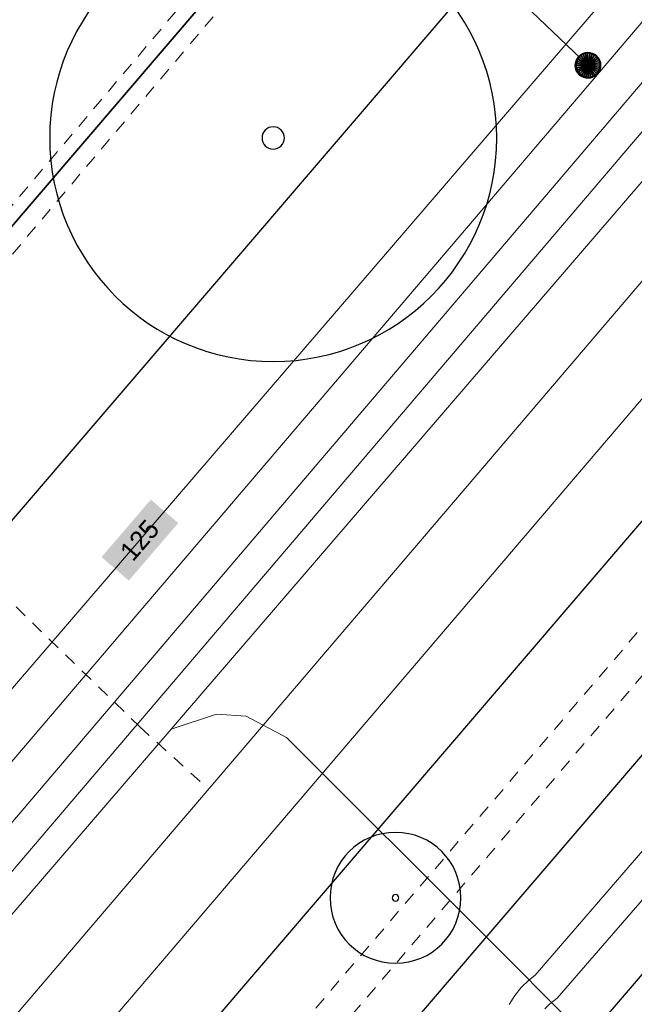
# Model space of a CAD drawing. Header units: metres. Extents: x 2695560 to 2696939, y 1260491 to 1262050.
# Tile 443 of 656: x 2696003 to 2696013, y 1261012 to 1261027. Entities that reach past the tile are written whole.
import ezdxf

# ---------------------------------------------------------------- set-up
doc = ezdxf.new("R2010")
doc.units = ezdxf.units.M
doc.linetypes.add('AUSGEZOGEN', pattern=[0])
doc.linetypes.add('VERDECKT2_S2', pattern=[0.36, 0.2, -0.16])
for name, color, linetype in [('XR$1$AV_Linien (BB)', 7, 'AUSGEZOGEN'), ('XR$1$GA_LK_Absperrarmatur', 32, 'AUSGEZOGEN'), ('XR$1$GR_Baum', 94, 'AUSGEZOGEN'), ('XR$1$Liegenschaftsgrenzen', 7, 'AUSGEZOGEN'), ('XR$1$PFGA', 255, 'AUSGEZOGEN')]:
    doc.layers.add(name, color=color, linetype=linetype)
for name, color, linetype, lineweight in [('XR$2$ABW-Linie-R-ungenau', 4, 'VERDECKT2_S2', 18), ('XR$2$ABW-LinieFlaeche-R-genau', 4, 'AUSGEZOGEN', 18), ('XR$2$ELE-LinieFlaeche-genau', 1, 'AUSGEZOGEN', 18), ('XR$2$ELE-LinieFlaeche-ungenau', 1, 'VERDECKT2_S2', 18), ('XR$2$GAS-Linie-genau', 12, 'AUSGEZOGEN', 18), ('XR$2$GAS-Punkt', 12, 'AUSGEZOGEN', 18), ('XR$2$KOM-Linie-U-genau', 91, 'AUSGEZOGEN', 18), ('XR$2$WAS-Linie-genau', 5, 'AUSGEZOGEN', 18), ('XR$2$WAS-LinieFlaeche-genau', 5, 'AUSGEZOGEN', 18), ('XR$2$WEI-Text', 59, 'AUSGEZOGEN', 18)]:
    doc.layers.add(name, color=color, linetype=linetype, lineweight=lineweight)
doc.styles.add('TXT', font='txt')

# ---------------------------------------------------------------- blocks, each defined once
blk = doc.blocks.new('COMPLEXOBJECT_665')
at = {"layer": 'XR$1$AV_Linien (BB)', "color": 7, "linetype": 'AUSGEZOGEN', "transparency": 33554687}
blk.add_lwpolyline([(6079.554, 11098.719), (6035.234, 11047.035), (5995.085, 11000.172)], dxfattribs=at)
blk = doc.blocks.new('COMPLEXOBJECT_667')
at = {"layer": 'XR$1$AV_Linien (BB)', "color": 7, "linetype": 'AUSGEZOGEN', "transparency": 33554687}
blk.add_line((5990.212, 11006.042), (6026.587, 11048.476), dxfattribs=at)
blk = doc.blocks.new('WBGR1')
at = {"color": 94, "transparency": 33554687}
for radius, start, end in [(1, 90, 270), (1, 270, 90), (0.05, 90, 270), (0.05, 270, 90)]:
    blk.add_arc((0, 0), radius, start, end, dxfattribs=at)
blk = doc.blocks.new('BGA2012')
at = {"layer": 'XR$1$PFGA', "transparency": 33554687}
blk.add_hatch(color=7, dxfattribs=at).paths.add_polyline_path([(0.354, -0.354), (0.417, -0.275), (0.464, -0.185), (0.492, -0.088), (0.5, 0.013), (0.487, 0.113), (0.454, 0.209), (0.403, 0.296), (0.335, 0.371), (0.254, 0.431), (0.162, 0.473), (0.063, 0.496), (-0.038, 0.499), (-0.138, 0.481), (-0.231, 0.443), (-0.316, 0.388), (-0.388, 0.316), (-0.443, 0.231), (-0.481, 0.138), (-0.499, 0.038), (-0.496, -0.063), (-0.473, -0.162), (-0.431, -0.254), (-0.371, -0.335), (-0.296, -0.403), (-0.209, -0.454), (-0.113, -0.487), (-0.013, -0.5), (0.088, -0.492), (0.185, -0.464), (0.275, -0.417)])
at = {"color": 32, "transparency": 33554687}
blk.add_line((0.354, 0.354), (-0.354, -0.354), dxfattribs=at)
for start, end in [(45, 225), (225, 45)]:
    blk.add_arc((0, 0), 0.5, start, end, dxfattribs=at)
blk = doc.blocks.new('GAS-ABSPERRORGAN')
at = {"layer": 'XR$2$GAS-Punkt', "linetype": 'AUSGEZOGEN', "lineweight": 25, "transparency": 33554687}
blk.add_line((0, 200, 2500), (0, -200, 2500), dxfattribs=at)
for points in [[(-111, 166, 2500), (0, 0, 2500), (-141, 141, 2500)], [(-111, 166), (0, 0), (-141, 141)], [(-111, 166, 2500), (-111, 166), (-141, 141), (-141, 141, 2500)], [(-77, 185, 2500), (0, 0, 2500), (-111, 166, 2500)], [(-77, 185), (0, 0), (-111, 166)], [(-77, 185, 2500), (-77, 185), (-111, 166), (-111, 166, 2500)], [(-39, 196, 2500), (0, 0, 2500), (-77, 185, 2500)], [(-39, 196), (0, 0), (-77, 185)], [(-39, 196, 2500), (-39, 196), (-77, 185), (-77, 185, 2500)], [(0, 200, 2500), (0, 0, 2500), (-39, 196, 2500)], [(0, 200), (0, 0), (-39, 196)], [(0, 200, 2500), (0, 200), (-39, 196), (-39, 196, 2500)], [(39, 196, 2500), (0, 0, 2500), (0, 200, 2500)], [(39, 196), (0, 0), (0, 200)], [(39, 196, 2500), (39, 196), (0, 200), (0, 200, 2500)], [(77, 185, 2500), (0, 0, 2500), (39, 196, 2500)], [(77, 185), (0, 0), (39, 196)], [(111, 166, 2500), (0, 0, 2500), (77, 185, 2500)], [(111, 166), (0, 0), (77, 185)], [(141, 141, 2500), (0, 0, 2500), (111, 166, 2500)], [(141, 141), (0, 0), (111, 166)], [(77, 185, 2500), (77, 185), (39, 196), (39, 196, 2500)], [(111, 166, 2500), (111, 166), (77, 185), (77, 185, 2500)], [(141, 141, 2500), (141, 141), (111, 166), (111, 166, 2500)], [(-196, 39, 2500), (0, 0, 2500), (-200, 0, 2500)], [(-196, 39), (0, 0), (-200, 0)], [(-196, 39, 2500), (-196, 39), (-200, 0), (-200, 0, 2500)], [(-200, 0, 2500), (0, 0, 2500), (-196, -39, 2500)], [(-200, 0), (0, 0), (-196, -39)], [(-185, 77, 2500), (0, 0, 2500), (-196, 39, 2500)], [(-185, 77), (0, 0), (-196, 39)], [(-185, 77, 2500), (-185, 77), (-196, 39), (-196, 39, 2500)], [(-196, -39, 2500), (0, 0, 2500), (-185, -77, 2500)], [(-196, -39), (0, 0), (-185, -77)], [(-166, 111, 2500), (0, 0, 2500), (-185, 77, 2500)], [(-166, 111), (0, 0), (-185, 77)], [(-166, 111, 2500), (-166, 111), (-185, 77), (-185, 77, 2500)], [(-185, -77, 2500), (0, 0, 2500), (-166, -111, 2500)], [(-185, -77), (0, 0), (-166, -111)], [(-141, 141, 2500), (0, 0, 2500), (-166, 111, 2500)], [(-141, 141), (0, 0), (-166, 111)], [(-141, 141, 2500), (-141, 141), (-166, 111), (-166, 111, 2500)], [(-166, -111, 2500), (0, 0, 2500), (-141, -141, 2500)], [(-166, -111), (0, 0), (-141, -141)], [(-141, -141, 2500), (0, 0, 2500), (-111, -166, 2500)], [(-141, -141), (0, 0), (-111, -166)], [(-111, -166, 2500), (0, 0, 2500), (-77, -185, 2500)], [(-111, -166), (0, 0), (-77, -185)], [(-77, -185, 2500), (0, 0, 2500), (-39, -196, 2500)], [(-77, -185), (0, 0), (-39, -196)], [(-39, -196, 2500), (0, 0, 2500), (0, -200, 2500)], [(-39, -196), (0, 0), (0, -200)], [(166, 111, 2500), (0, 0, 2500), (141, 141, 2500)], [(166, 111), (0, 0), (141, 141)], [(185, 77, 2500), (0, 0, 2500), (166, 111, 2500)], [(185, 77), (0, 0), (166, 111)], [(196, 39, 2500), (0, 0, 2500), (185, 77, 2500)], [(196, 39), (0, 0), (185, 77)], [(200, 0, 2500), (0, 0, 2500), (196, 39, 2500)], [(200, 0), (0, 0), (196, 39)], [(0, -200, 2500), (0, 0, 2500), (39, -196, 2500)], [(39, -196, 2500), (0, 0, 2500), (77, -185, 2500)], [(77, -185, 2500), (0, 0, 2500), (111, -166, 2500)], [(111, -166, 2500), (0, 0, 2500), (141, -141, 2500)], [(141, -141, 2500), (0, 0, 2500), (166, -111, 2500)], [(166, -111, 2500), (0, 0, 2500), (185, -77, 2500)], [(185, -77, 2500), (0, 0, 2500), (196, -39, 2500)], [(196, -39, 2500), (0, 0, 2500), (200, 0, 2500)], [(0, -200), (0, 0), (39, -196)], [(39, -196), (0, 0), (77, -185)], [(77, -185), (0, 0), (111, -166)], [(111, -166), (0, 0), (141, -141)], [(141, -141), (0, 0), (166, -111)], [(166, -111), (0, 0), (185, -77)], [(185, -77), (0, 0), (196, -39)], [(196, -39), (0, 0), (200, 0)], [(166, 111, 2500), (166, 111), (141, 141), (141, 141, 2500)], [(185, 77, 2500), (185, 77), (166, 111), (166, 111, 2500)], [(196, 39, 2500), (196, 39), (185, 77), (185, 77, 2500)], [(200, 0, 2500), (200, 0), (196, 39), (196, 39, 2500)], [(-200, 0, 2500), (-200, 0), (-196, -39), (-196, -39, 2500)], [(-196, -39, 2500), (-196, -39), (-185, -77), (-185, -77, 2500)], [(-185, -77, 2500), (-185, -77), (-166, -111), (-166, -111, 2500)], [(-166, -111, 2500), (-166, -111), (-141, -141), (-141, -141, 2500)], [(-141, -141, 2500), (-141, -141), (-111, -166), (-111, -166, 2500)], [(111, -166, 2500), (111, -166), (141, -141), (141, -141, 2500)], [(141, -141, 2500), (141, -141), (166, -111), (166, -111, 2500)], [(166, -111, 2500), (166, -111), (185, -77), (185, -77, 2500)], [(185, -77, 2500), (185, -77), (196, -39), (196, -39, 2500)], [(196, -39, 2500), (196, -39), (200, 0), (200, 0, 2500)], [(-111, -166, 2500), (-111, -166), (-77, -185), (-77, -185, 2500)], [(-77, -185, 2500), (-77, -185), (-39, -196), (-39, -196, 2500)], [(-39, -196, 2500), (-39, -196), (0, -200), (0, -200, 2500)], [(0, -200, 2500), (0, -200), (39, -196), (39, -196, 2500)], [(39, -196, 2500), (39, -196), (77, -185), (77, -185, 2500)], [(77, -185, 2500), (77, -185), (111, -166), (111, -166, 2500)]]:
    blk.add_3dface(points, dxfattribs=at)

msp = doc.modelspace()

# ---------------------------------------------------------------- hatches: boundary and pattern name
at = {"transparency": 33554687}
msp.add_hatch(color=7, dxfattribs=at).paths.add_polyline_path([(2696004.264, 1261018.896), (2696004.693, 1261018.527), (2696005.468, 1261019.43), (2696005.039, 1261019.799)])

# ---------------------------------------------------------------- linework, layer by layer
at = {"layer": 'XR$1$AV_Linien (BB)', "color": 7, "linetype": 'AUSGEZOGEN', "transparency": 33554687}
for p, q in [((2695989.07, 1261007.99), (2696025.33, 1261050.34)), ((2695997.747, 1260998.282), (2696031.981, 1261038.215))]:
    msp.add_line(p, q, dxfattribs=at)
msp.add_lwpolyline([(2696022.373, 1261023.276), (2696022.227, 1261023.397), (2695998.528, 1260995.767), (2695998.141, 1260995.316)], dxfattribs=at)
at = {"layer": 'XR$1$Liegenschaftsgrenzen', "color": 7, "linetype": 'AUSGEZOGEN', "transparency": 33554687}
for p, q in [((2696025.33, 1261050.34), (2695989.07, 1261007.99)), ((2695997.747, 1260998.282), (2696039.35, 1261046.81))]:
    msp.add_line(p, q, dxfattribs=at)
at = {"layer": 'XR$2$ABW-Linie-R-ungenau', "linetype": 'VERDECKT2_S2', "transparency": 33554687}
msp.add_lwpolyline([(2695991.282, 1261029.381), (2696004.866, 1261016.231), (2696005.936, 1261015.263)], dxfattribs=at)
at = {"layer": 'XR$2$ABW-LinieFlaeche-R-genau', "linetype": 'AUSGEZOGEN', "transparency": 33554687}
msp.add_lwpolyline([(2696038.415, 1261051.452), (2695993.915, 1260999.317), (2695993.003, 1261000.097), (2696037.503, 1261052.232), (2696038.415, 1261051.452)], close=True, dxfattribs=at)
at = {"layer": 'XR$2$ELE-LinieFlaeche-genau', "linetype": 'AUSGEZOGEN', "transparency": 33554687}
msp.add_lwpolyline([(2696010.664, 1261011.873), (2696010.753, 1261012.011), (2696010.855, 1261012.139), (2696010.972, 1261012.255), (2696011.071, 1261012.334), (2696013.362, 1261014.981), (2696013.74, 1261014.653), (2696011.419, 1261011.972), (2696011.304, 1261011.881), (2696011.227, 1261011.805)], dxfattribs=at)
at = {"layer": 'XR$2$ELE-LinieFlaeche-ungenau', "linetype": 'VERDECKT2_S2', "transparency": 33554687}
for points in [[(2695989.725, 1261008.892), (2696008.195, 1261030.726), (2696016.128, 1261039.951), (2696016.508, 1261039.625), (2696008.575, 1261030.402), (2695990.107, 1261008.57), (2695989.725, 1261008.892)], [(2696004.818, 1261008.536), (2696019.427, 1261025.591), (2696019.807, 1261025.265), (2696005.198, 1261008.21), (2696004.818, 1261008.536)]]:
    msp.add_lwpolyline(points, close=True, dxfattribs=at)
at = {"layer": 'XR$2$GAS-Linie-genau', "linetype": 'AUSGEZOGEN', "transparency": 33554687}
for p, q in [((2696011.902, 1261026.617), (2696004.843, 1261033.356)), ((2696012.054, 1261026.472), (2696011.902, 1261026.617)), ((2696012.054, 1261026.472), (2695996.359, 1261008.085))]:
    msp.add_line(p, q, dxfattribs=at)
msp.add_lwpolyline([(2696034.946, 1261053.328), (2696031.666, 1261049.538), (2696012.054, 1261026.472)], dxfattribs=at)
at = {"layer": 'XR$2$KOM-Linie-U-genau', "linetype": 'AUSGEZOGEN', "transparency": 33554687}
for p, q in [((2696019.245, 1261032.342), (2696005.356, 1261016.195)), ((2696010.333, 1261012.901), (2696012.625, 1261010.609))]:
    msp.add_line(p, q, dxfattribs=at)
for points in [[(2696005.356, 1261016.195), (2696006.067, 1261016.431), (2696006.535, 1261016.398), (2696007.171, 1261016.063), (2696010.333, 1261012.901)], [(2696005.356, 1261016.195), (2695993.326, 1261002.209), (2695992.593, 1261001.513), (2695991.853, 1261000.527), (2695991.235, 1260999.228), (2695990.948, 1260998.107), (2695990.951, 1260997.135), (2695990.813, 1260995.843), (2695990.337, 1260994.522), (2695989.596, 1260993.409), (2695988.821, 1260992.456), (2695988.478, 1260991.945)]]:
    msp.add_lwpolyline(points, dxfattribs=at)
at = {"layer": 'XR$2$WAS-Linie-genau', "linetype": 'AUSGEZOGEN', "transparency": 33554687}
msp.add_line((2696012.326, 1261027.848), (2696000.546, 1261014.139), dxfattribs=at)
at = {"layer": 'XR$2$WAS-LinieFlaeche-genau', "linetype": 'AUSGEZOGEN', "transparency": 33554687}
msp.add_lwpolyline([(2695995.799, 1261006.451), (2696019.7, 1261034.503), (2696020.08, 1261034.179), (2695996.179, 1261006.127), (2695995.799, 1261006.451)], close=True, dxfattribs=at)

# ---------------------------------------------------------------- block references
at = {"layer": 'XR$1$AV_Linien (BB)', "color": 7, "linetype": 'AUSGEZOGEN', "lineweight": -3, "transparency": 33554687}
for name in ['COMPLEXOBJECT_665', 'COMPLEXOBJECT_667']:
    msp.add_blockref(name, (2690000.97, 1249999.81), dxfattribs=at)
at = {"layer": 'XR$1$GA_LK_Absperrarmatur', "color": 32, "linetype": 'AUSGEZOGEN', "lineweight": -3, "transparency": 33554687, "xscale": 0.3749999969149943, "yscale": 0.3749999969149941, "rotation": 136.3374}
msp.add_blockref('BGA2012', (2696011.906, 1261026.619), dxfattribs=at)
at = {"layer": 'XR$1$GR_Baum', "color": 94, "linetype": 'AUSGEZOGEN', "lineweight": -3, "transparency": 33554687}
for p, xscale, yscale in [((2696006.96, 1261025.476), 3.509939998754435, 3.509939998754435), ((2696008.88, 1261013.547), 1.027451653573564, 1.027451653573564)]:
    msp.add_blockref('WBGR1', p, dxfattribs=dict(at, xscale=xscale, yscale=yscale))
at = {"layer": 'XR$2$GAS-Punkt', "color": 12, "linetype": 'AUSGEZOGEN', "lineweight": 18, "transparency": 33554687, "xscale": 0.001, "yscale": 0.001, "zscale": 0.001, "rotation": 46.4}
msp.add_blockref('GAS-ABSPERRORGAN', (2696011.902, 1261026.617), dxfattribs=at)

# ---------------------------------------------------------------- texts
at = {"layer": 'XR$2$WEI-Text', "transparency": 33554687, "insert": (2696004.862, 1261019.162), "char_height": 0.3, "width": 0.9119, "attachment_point": 5, "rotation": 49.4, "style": 'TXT'}
msp.add_mtext('\\W1.00;125', dxfattribs=at)

doc.saveas('drawing.dxf')
